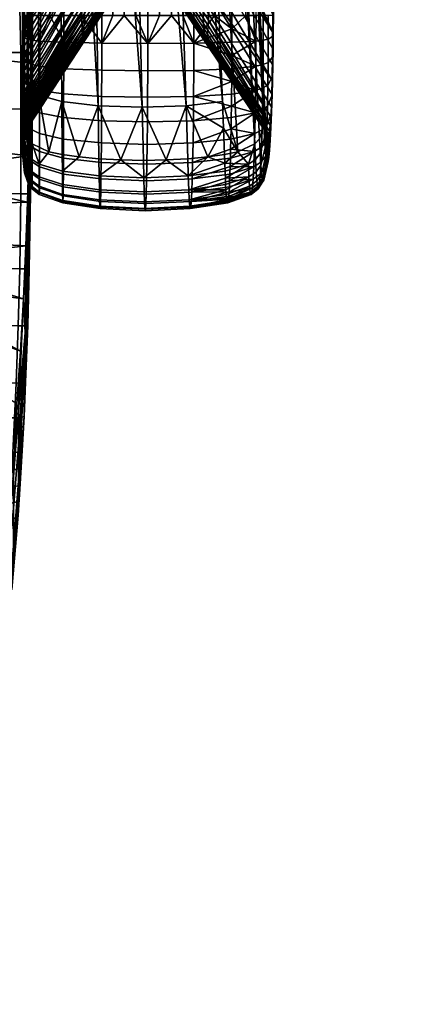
# Model space of a CAD drawing. Header units: millimetres. Extents: x -347 to 347, y -351 to 323.
# Tile 325 of 479: x 234 to 298, y -305 to -149. Entities that reach past the tile are written whole.
import ezdxf

# ---------------------------------------------------------------- set-up
doc = ezdxf.new("R2010")
doc.units = ezdxf.units.MM
doc.header["$MEASUREMENT"] = 0
for name, color, linetype in [('kolecka', 250, 'Continuous'), ('podrucky', 7, 'Continuous'), ('podrucky doplnky', 250, 'Continuous'), ('sedak', 75, 'Continuous')]:
    doc.layers.add(name, color=color, linetype=linetype)

msp = doc.modelspace()

# ---------------------------------------------------------------- meshes
at = {"layer": 'kolecka'}
mesh = msp.add_polyface(dxfattribs=at)
corners = [(24.79, -297.01, 14.57), (24.79, -300.63, 10.13), (24.12, -299.91, 9.41), (24.12, -296.16, 14.01), (24.79, -294.37, 19.65), (24.12, -293.42, 19.28), (25, -295.39, 20.06), (25, -297.93, 15.18), (24.79, -292.89, 24.73), (24.12, -291.9, 24.54), (25, -293.98, 24.94), (24.79, -292.39, 30), (24.12, -291.38, 30), (25, -293.5, 30), (24.79, -292.94, 35.48), (24.12, -291.94, 35.68), (25, -294.02, 35.27), (24.79, -294.53, 40.76), (24.12, -293.59, 41.14), (25, -295.55, 40.33), (24.79, -297.13, 45.61), (24.12, -296.29, 46.18), (25, -298.05, 45), (24.79, -300.63, 49.87), (24.12, -299.91, 50.59), (25, -305.5, 7.55), (297.41, -80.99, 3.52), (297.62, -80.77, 2.44), (297.62, -86.26, 1.9), (297.41, -86.26, 3), (297.41, -112.74, 24.73), (297.41, -108.71, 15), (297.41, -111.2, 19.67), (297.41, -113.26, 30), (297.41, -112.78, 35.06), (297.41, -101.08, 7.43), (297.41, -91.32, 3.48), (297.41, -96.2, 4.9), (297.41, -105.35, 10.91), (297.41, -91.52, 56.48), (297.41, -71.26, 7.55), (297.41, -108.82, 44.82), (297.41, -111.36, 39.94), (297.41, -105.35, 49.09), (297.41, -101.26, 52.45), (297.41, -96.59, 54.95), (297.41, -86.26, 57), (297.41, -81.2, 56.52), (297.41, -75.92, 5.05), (297.41, -67.16, 10.91), (297.41, -63.69, 15.18), (297.41, -71.43, 52.57), (297.41, -67.16, 49.09), (297.41, -63.81, 45), (297.41, -76.32, 55.1)]
mesh.append_faces([[corners[k] for k in face] for face in [(0, 1, 2, 3), (4, 0, 3, 5), (6, 7, 0, 4), (8, 4, 5, 9), (10, 6, 4, 8), (11, 8, 9, 12), (13, 10, 8, 11), (14, 11, 12, 15), (16, 13, 11, 14), (17, 14, 15, 18), (19, 16, 14, 17), (20, 17, 18, 21), (22, 19, 17, 20), (23, 20, 21, 24), (25, 7, 10, 10), (7, 6, 10, 10), (25, 10, 16, 16), (16, 19, 22, 22), (25, 16, 22, 22), (16, 10, 13, 13), (26, 27, 28, 29), (30, 31, 32, 32), (33, 34, 30, 30), (35, 31, 30, 30), (35, 36, 37, 37), (34, 35, 30, 30), (35, 38, 31, 31), (39, 40, 35, 35), (41, 34, 42, 42), (41, 43, 44, 44), (44, 34, 41, 41), (39, 44, 45, 45), (35, 34, 44, 44), (35, 44, 39, 39), (46, 47, 39, 39), (36, 35, 26, 26), (40, 26, 35, 35), (26, 40, 48, 48), (40, 39, 47, 47), (49, 40, 50, 50), (51, 52, 53, 53), (51, 47, 54, 54), (40, 47, 51, 51), (40, 51, 53, 53), (29, 36, 26, 26)]])
at = {"layer": 'podrucky'}
mesh = msp.add_polyface(dxfattribs=at)
corners = [(234.67, 85.66, 640.63), (244.67, -128.63, 636.63), (234.67, -147.95, 640.63), (244.13, -146.23, 597), (234.67, -37.47, 470.61), (234.67, -162.15, 608.66), (251.11, -31.53, 475.97), (244.3, -152.06, 609.17), (253.92, -137.26, 599.86), (244.25, -151.28, 605.84), (244.17, -148.34, 599.7), (244.21, -150.03, 602.66), (253.75, -134.84, 592.1), (253.67, -132.83, 588.57), (253.59, -130.32, 585.35), (253.83, -136.33, 595.88), (244.39, -152.15, 615.98), (244.43, -151.47, 619.32), (254.2, -136.56, 611.97), (254.11, -137.38, 607.99), (244.34, -152.35, 612.57), (254.02, -137.61, 603.93), (244.48, -150.31, 622.54), (234.67, -149.33, 640.58), (234.67, -150.7, 640.43), (244.66, -135.37, 635.65), (234.67, -152.05, 640.18), (234.67, -153.39, 639.84), (234.67, -154.7, 639.4), (254.66, -113.38, 632.33), (244.64, -138.56, 634.45), (234.67, -157.2, 638.25), (244.62, -141.56, 632.8), (234.67, -159.51, 636.74), (244.59, -144.28, 630.73), (235, -31.15, 646.56), (234.71, -147.95, 643.98), (235, -147.95, 646.56), (234.67, 85.66, 640.63), (234.67, -147.95, 640.63), (234.67, -147.95, 642.41), (234.71, 85.66, 643.98), (234.67, -149.33, 640.58), (234.7, -151.13, 643.38), (235, -149.75, 646.49), (234.67, -163.47, 607.47), (234.75, -40.68, 467.7), (234.71, -164.64, 606.42), (253.76, -162.59, 591.25), (246.75, -162.34, 591.48), (244.97, -46.12, 462.8), (240.03, -45.44, 463.4), (240.96, -161.67, 592.08), (234.67, -37.47, 470.61), (234.67, -162.15, 608.66), (237.3, -160.65, 593), (235.33, -42.92, 465.68), (235.45, -159.14, 594.36), (234.98, -158.09, 595.31), (236.19, -159.97, 593.61), (235.96, -43.75, 464.93), (236.91, -44.43, 464.32), (236.21, -36.48, 454.18), (236.03, -39.68, 459.76), (235.38, -38.74, 460.41), (235.51, -35.4, 454.71), (237.21, -37.38, 453.74), (236.99, -40.45, 459.23), (240.34, -38.74, 453.07), (240.1, -41.61, 458.43), (245.08, -39.64, 452.63), (244.96, -42.38, 457.91), (245.27, -37.87, 447), (240.71, -36.82, 447.33), (234.77, -36.23, 462.14), (250.88, -44.4, 460.19), (250.74, -41.21, 455.12), (250.81, -42.67, 457.7), (250.58, -39.03, 449.71), (250.66, -40, 452.46), (250.5, -38.28, 446.87), (250.42, -37.73, 443.91), (245.51, -36.89, 440.9), (250.34, -37.35, 440.81), (250.26, -37.09, 437.53)]
mesh.append_faces([[corners[k] for k in face] for face in [(0, 1, 2, 2), (3, 4, 5, 5), (4, 3, 6, 6), (7, 8, 9, 9), (10, 11, 12, 13), (3, 10, 13, 14), (11, 9, 15, 12), (16, 17, 18, 19), (7, 20, 21, 8), (20, 16, 19, 21), (18, 17, 22, 22), (1, 23, 2, 2), (24, 25, 26, 26), (24, 23, 1, 1), (27, 25, 28, 28), (25, 27, 26, 26), (1, 29, 24, 24), (28, 25, 30, 30), (31, 30, 32, 32), (29, 25, 24, 24), (33, 32, 34, 34), (35, 36, 37, 37), (38, 39, 40, 40), (36, 41, 40, 40), (40, 39, 42, 42), (36, 40, 43, 43), (43, 40, 42, 42), (44, 37, 36, 36), (43, 44, 36, 36), (45, 46, 47, 47), (48, 49, 50, 50), (51, 49, 52, 52), (53, 45, 54, 54), (51, 52, 55, 55), (56, 57, 58, 58), (53, 46, 45, 45), (57, 56, 59, 59), (46, 58, 47, 47), (58, 46, 56, 56), (59, 60, 61, 61), (61, 51, 55, 55), (59, 56, 60, 60), (49, 51, 50, 50), (61, 55, 59, 59), (62, 63, 64, 65), (66, 67, 63, 62), (68, 69, 67, 66), (70, 71, 69, 68), (72, 70, 68, 73), (56, 46, 74, 64), (60, 56, 64, 63), (61, 60, 63, 67), (51, 61, 67, 69), (50, 51, 69, 71), (71, 75, 50, 50), (71, 70, 76, 77), (78, 70, 72, 72), (70, 78, 79, 79), (79, 76, 70, 70), (78, 72, 80, 80), (81, 80, 72, 72), (72, 82, 83, 81), (84, 83, 82, 82)]])
mesh = msp.add_polyface(dxfattribs=at)
corners = [(274.67, 85.66, 640.63), (274.67, -147.95, 640.63), (264.67, -128.63, 636.63), (253.75, -134.84, 592.1), (253.83, -136.33, 595.88), (263.71, -151.27, 605.83), (263.61, -150.03, 602.66), (253.59, -130.32, 585.35), (253.67, -132.83, 588.57), (263.51, -148.34, 599.7), (263.43, -146.23, 597), (253.92, -137.26, 599.86), (263.81, -152.06, 609.17), (254.2, -136.56, 611.97), (254.29, -135.18, 615.81), (264.23, -150.31, 622.54), (264.13, -151.47, 619.32), (254.02, -137.61, 603.93), (254.11, -137.38, 607.99), (264.02, -152.15, 615.98), (263.92, -152.35, 612.58), (254.44, -130.84, 622.69), (254.51, -127.99, 625.59), (264.48, -144.29, 630.73), (264.41, -146.68, 628.3), (254.57, -124.75, 628.06), (264.55, -141.56, 632.8), (264.32, -148.7, 625.56), (254.37, -133.25, 619.42), (254.66, -113.38, 632.33), (254.67, -109.31, 632.63), (254.61, -121.16, 630.03), (254.64, -117.35, 631.46), (264.64, -135.37, 635.65), (264.6, -138.56, 634.45), (274.66, -150.71, 640.43), (274.53, -158.38, 637.53), (274.59, -155.96, 638.87), (274.63, -153.39, 639.84), (273.27, -162.15, 608.66), (267.21, -37.47, 470.61), (251.11, -31.53, 475.97), (244.67, -128.63, 636.63), (254.67, 85.66, 632.63), (254.67, -109.31, 632.63), (251.11, -31.53, 475.97), (244.13, -146.23, 597), (253.59, -130.32, 585.35), (244.25, -151.28, 605.84), (253.92, -137.26, 599.86), (253.83, -136.33, 595.88), (254.2, -136.56, 611.97), (244.48, -150.31, 622.54), (254.29, -135.18, 615.81), (244.64, -138.56, 634.45), (244.66, -135.37, 635.65), (254.64, -117.35, 631.46), (254.61, -121.16, 630.03), (244.62, -141.56, 632.8), (254.57, -124.75, 628.06), (244.59, -144.28, 630.73), (254.51, -127.99, 625.59), (254.66, -113.38, 632.33), (244.56, -146.68, 628.3), (254.44, -130.84, 622.69), (244.52, -148.7, 625.56), (254.37, -133.25, 619.42), (270.27, -147.95, 650.76), (268.07, -147.95, 651.38), (268.07, -150.1, 651.3), (271.9, -152.05, 649.72), (274.66, -150.71, 640.43), (274.67, -147.95, 640.63), (274.66, -147.95, 642.98), (250.94, -46.37, 462.57), (260.77, -162.34, 591.48), (253.76, -162.59, 591.25), (272.48, -167.61, 603.73), (271.73, -168.44, 602.98), (265.92, -43.75, 464.93), (266.55, -42.92, 465.68), (273.17, -165.37, 605.76), (267.13, -40.68, 467.7), (269.02, -169.67, 601.87), (261.85, -45.44, 463.4), (264.96, -44.43, 464.32), (267.21, -37.47, 470.61), (273.27, -162.15, 608.66), (273.25, -163.9, 607.08), (266.56, -161.67, 592.08), (256.91, -46.12, 462.8), (244.97, -46.12, 462.8), (250.88, -44.4, 460.19), (274.67, 85.66, 640.63), (274.57, 85.66, 644.96), (274.57, -147.95, 644.96), (268.07, -31.15, 651.38), (271.91, 85.66, 650.02), (271.91, -147.95, 650.02), (256.65, -42.38, 457.9)]
mesh.append_faces([[corners[k] for k in face] for face in [(0, 1, 2, 2), (3, 4, 5, 6), (7, 8, 9, 10), (8, 3, 6, 9), (4, 11, 12, 5), (13, 14, 15, 16), (17, 18, 19, 20), (11, 17, 20, 12), (18, 13, 16, 19), (21, 22, 23, 24), (23, 25, 26, 26), (25, 23, 22, 22), (24, 27, 28, 21), (14, 28, 27, 15), (2, 29, 30, 30), (31, 32, 33, 34), (32, 29, 33, 33), (25, 31, 34, 26), (2, 35, 29, 29), (36, 26, 34, 37), (34, 33, 38, 37), (29, 35, 33, 33), (33, 35, 38, 38), (1, 35, 2, 2), (10, 39, 40, 40), (41, 7, 10, 10), (40, 41, 10, 10), (42, 43, 44, 44), (45, 46, 47, 47), (48, 49, 50, 50), (51, 52, 53, 53), (54, 55, 56, 57), (58, 54, 57, 59), (60, 58, 59, 61), (62, 42, 44, 44), (63, 60, 61, 64), (52, 65, 66, 53), (65, 63, 64, 66), (55, 62, 56, 56), (67, 68, 69, 69), (69, 70, 67, 67), (71, 72, 73, 73), (74, 75, 76, 76), (77, 78, 79, 80), (81, 77, 80, 82), (78, 83, 84, 85), (86, 87, 88, 88), (81, 82, 88, 88), (83, 89, 84, 84), (90, 89, 75, 75), (74, 90, 75, 75), (90, 84, 89, 89), (91, 74, 76, 76), (85, 79, 78, 78), (82, 86, 88, 88), (91, 92, 74, 74), (93, 73, 72, 72), (94, 95, 73, 73), (96, 68, 67, 67), (97, 67, 98, 98), (97, 96, 67, 67), (90, 74, 92, 92), (99, 90, 92, 92)]])
mesh = msp.add_polyface(dxfattribs=at)
corners = [(274.17, -165.44, 629.26), (264.13, -151.47, 619.32), (264.23, -150.31, 622.54), (273.7, -166.85, 618.47), (263.81, -152.06, 609.17), (263.92, -152.35, 612.58), (264.32, -148.7, 625.56), (244.25, -151.28, 605.84), (234.67, -166.22, 615.79), (234.67, -166.58, 617.12), (234.67, -166.85, 618.47), (244.3, -152.06, 609.17), (234.67, -165.76, 614.49), (244.21, -150.03, 602.66), (234.67, -165.21, 613.23), (244.17, -148.34, 599.7), (234.67, -163.85, 610.83), (234.67, -164.57, 612.01), (234.67, -163.04, 609.72), (234.67, -162.15, 608.66), (244.13, -146.23, 597), (244.43, -151.47, 619.32), (234.67, -166.38, 626.67), (234.67, -165.95, 627.98), (234.67, -166.7, 625.33), (244.48, -150.31, 622.54), (234.67, -165.43, 629.26), (244.34, -152.35, 612.57), (234.67, -167.09, 621.22), (234.67, -167.06, 622.6), (234.67, -167.02, 619.84), (234.67, -166.93, 623.97), (244.39, -152.15, 615.98), (234.67, -155.97, 638.87), (244.64, -138.56, 634.45), (234.67, -157.2, 638.25), (234.67, -154.7, 639.4), (234.67, -159.51, 636.74), (244.59, -144.28, 630.73), (234.67, -160.58, 635.87), (234.67, -161.58, 634.93), (234.67, -158.38, 637.54), (244.62, -141.56, 632.8), (244.56, -146.68, 628.3), (234.67, -162.51, 633.91), (234.67, -163.37, 632.83), (234.67, -164.84, 630.5), (234.67, -164.14, 631.69), (244.52, -148.7, 625.56), (235, -151.55, 646.3), (235, -149.75, 646.49), (234.7, -151.13, 643.38), (235, -153.33, 645.97), (235, -155.07, 645.52), (234.7, -157.21, 641.57), (235, -160.06, 643.43), (235, -158.45, 644.25), (235, -164.49, 640.33), (234.7, -162.54, 638.11), (235, -165.8, 639.09), (234.7, -164.78, 635.84), (235, -167.02, 637.76), (235, -168.14, 636.34), (234.7, -166.66, 633.28), (235, -170.07, 633.29), (235, -169.16, 634.85), (235, -170.86, 631.67), (234.7, -168.16, 630.47), (234.99, -171.53, 629.99), (234.99, -172.51, 626.52), (234.7, -169.88, 624.35), (234.99, -172.81, 624.74), (234.7, -169.24, 627.47), (234.99, -172.08, 628.27), (234.7, -169.79, 618), (234.99, -172.35, 615.77), (234.99, -172.7, 617.54), (234.99, -173.01, 621.13), (234.7, -170.06, 621.18), (234.99, -172.92, 619.33), (234.7, -169.06, 614.9), (234.99, -171.88, 614.03), (234.99, -171.28, 612.32), (234.7, -167.9, 611.94), (234.99, -170.56, 610.67), (234.7, -166.32, 609.18), (234.99, -167.71, 606.07), (234.99, -168.77, 607.53), (234.71, -164.64, 606.42), (234.99, -166.55, 604.69), (269.02, -169.67, 601.87), (266.94, -171.52, 603.1), (266.9, -170.13, 601.46), (234.99, -162.32, 600), (234.98, -158.09, 595.31), (266.73, -165.9, 596.77), (266.56, -161.67, 592.08)]
mesh.append_faces([[corners[k] for k in face] for face in [(0, 1, 2, 2), (3, 4, 5, 5), (0, 2, 6, 6), (7, 8, 9, 9), (9, 10, 11, 11), (12, 8, 7, 7), (13, 14, 12, 12), (15, 16, 17, 17), (15, 18, 16, 16), (17, 14, 13, 13), (19, 18, 20, 20), (9, 11, 7, 7), (17, 13, 15, 15), (18, 15, 20, 20), (12, 7, 13, 13), (21, 22, 23, 23), (21, 24, 22, 22), (25, 23, 26, 26), (27, 28, 29, 29), (30, 28, 27, 27), (31, 24, 32, 32), (11, 10, 30, 30), (29, 31, 32, 32), (24, 21, 32, 32), (30, 27, 11, 11), (29, 32, 27, 27), (23, 25, 21, 21), (33, 34, 35, 35), (34, 33, 36, 36), (37, 38, 39, 39), (38, 40, 39, 39), (37, 41, 42, 42), (41, 35, 42, 42), (43, 44, 40, 40), (43, 45, 44, 44), (46, 47, 48, 48), (45, 48, 47, 47), (25, 26, 46, 46), (40, 38, 43, 43), (46, 48, 25, 25), (45, 43, 48, 48), (49, 50, 51, 51), (51, 52, 49, 49), (53, 52, 51, 51), (54, 55, 56, 56), (57, 58, 59, 59), (60, 61, 59, 59), (60, 62, 61, 61), (63, 64, 65, 65), (66, 67, 68, 68), (69, 70, 71, 71), (72, 69, 73, 73), (74, 75, 76, 76), (77, 78, 79, 79), (75, 80, 81, 81), (80, 82, 81, 81), (83, 84, 82, 82), (85, 86, 87, 87), (88, 89, 86, 86), (90, 91, 92, 92), (93, 88, 94, 94), (95, 90, 92, 92), (95, 96, 90, 90)]])
mesh = msp.add_polyface(dxfattribs=at)
corners = [(263.81, -152.06, 609.17), (273.7, -166.85, 618.47), (273.58, -166.22, 615.78), (263.71, -151.27, 605.83), (263.61, -150.03, 602.66), (273.47, -165.21, 613.23), (263.43, -146.23, 597), (263.51, -148.34, 599.7), (273.36, -163.85, 610.84), (273.27, -162.15, 608.66), (264.02, -152.15, 615.98), (264.13, -151.47, 619.32), (274.06, -166.38, 626.66), (273.94, -166.93, 623.97), (274.17, -165.44, 629.26), (263.92, -152.35, 612.58), (273.82, -167.09, 621.23), (264.41, -146.68, 628.3), (264.48, -144.29, 630.73), (274.46, -160.58, 635.87), (274.37, -162.51, 633.91), (264.55, -141.56, 632.8), (274.53, -158.38, 637.53), (264.32, -148.7, 625.56), (274.28, -164.14, 631.7), (273.04, -155.8, 647.96), (273.07, -151.92, 648.81), (271.9, -152.05, 649.72), (271.88, -156.06, 648.84), (273.82, -155.48, 646.89), (273.84, -151.76, 647.7), (274.53, -154.62, 643.99), (274.56, -151.32, 644.72), (273, -159.52, 646.56), (271.83, -159.91, 647.39), (273.78, -159.05, 645.54), (274.49, -157.79, 642.8), (272.94, -163, 644.64), (271.78, -163.5, 645.4), (273.72, -162.39, 643.7), (274.43, -160.75, 641.17), (272.87, -166.17, 642.24), (271.71, -166.78, 642.92), (273.65, -165.43, 641.39), (274.36, -163.44, 639.12), (272.79, -168.96, 639.4), (271.63, -169.66, 640), (273.56, -168.11, 638.68), (274.27, -165.81, 636.72), (274.17, -167.81, 634), (273.47, -170.37, 635.6), (268.07, -150.1, 651.3), (268.07, -152.24, 651.07), (268.06, -154.36, 650.68), (268.04, -156.45, 650.15), (268.03, -158.49, 649.46), (271.91, -147.95, 650.02), (270.27, -147.95, 650.76), (267.99, -162.4, 647.66), (268.01, -160.48, 648.63), (267.96, -164.24, 646.55), (267.93, -166.01, 645.31), (267.9, -167.67, 643.95), (267.86, -169.24, 642.47), (273.07, -147.95, 649.1), (273.85, -147.95, 647.98), (274.57, -147.95, 644.96), (274.66, -147.95, 642.98), (274.63, -153.39, 639.84), (274.66, -150.71, 640.43), (274.59, -155.96, 638.87), (274.53, -158.38, 637.53), (274.46, -160.58, 635.87), (274.37, -162.51, 633.91), (274.28, -164.14, 631.7), (274.17, -165.44, 629.26), (274.07, -169.4, 631.01), (274.06, -166.38, 626.66), (273.96, -170.55, 627.84), (273.48, -170.36, 614.5), (273.37, -169.12, 611.36), (273.47, -165.21, 613.23), (273.58, -166.22, 615.78), (273.26, -167.45, 608.42), (272.57, -169.95, 606.74), (272.48, -167.61, 603.73), (273.17, -165.37, 605.76), (273.36, -163.85, 610.84), (273.25, -163.9, 607.08), (273.27, -162.15, 608.66)]
mesh.append_faces([[corners[k] for k in face] for face in [(0, 1, 2, 3), (4, 3, 2, 5), (6, 7, 8, 9), (7, 4, 5, 8), (10, 11, 12, 13), (14, 12, 11, 11), (1, 15, 16, 16), (13, 16, 15, 10), (17, 18, 19, 20), (18, 21, 22, 22), (23, 17, 20, 24), (18, 22, 19, 19), (23, 24, 14, 14), (25, 26, 27, 28), (29, 30, 26, 25), (31, 32, 30, 29), (33, 25, 28, 34), (35, 29, 25, 33), (36, 31, 29, 35), (37, 33, 34, 38), (39, 35, 33, 37), (40, 36, 35, 39), (41, 37, 38, 42), (43, 39, 37, 41), (44, 40, 39, 43), (45, 41, 42, 46), (47, 43, 41, 45), (48, 44, 43, 47), (49, 48, 47, 50), (27, 51, 52, 52), (28, 53, 54, 54), (28, 54, 55, 55), (27, 52, 53, 53), (27, 53, 28, 28), (56, 57, 27, 27), (58, 34, 59, 59), (55, 34, 28, 28), (38, 34, 58, 58), (59, 34, 55, 55), (38, 60, 61, 61), (42, 61, 62, 62), (42, 62, 63, 63), (42, 38, 61, 61), (58, 60, 38, 38), (64, 56, 27, 26), (65, 64, 26, 30), (30, 32, 66, 65), (67, 66, 32, 32), (68, 69, 32, 31), (69, 67, 32, 32), (70, 68, 31, 36), (71, 70, 36, 40), (40, 44, 72, 71), (44, 48, 73, 72), (48, 49, 74, 73), (75, 74, 49, 76), (77, 75, 76, 78), (79, 80, 81, 82), (83, 84, 85, 86), (87, 81, 80, 83), (88, 83, 86, 86), (88, 89, 87, 87), (83, 88, 87, 87)]])
mesh = msp.add_polyface(dxfattribs=at)
corners = [(234.7, -151.13, 643.38), (234.67, -150.7, 640.43), (234.67, -152.05, 640.18), (234.67, -153.39, 639.84), (234.67, -149.33, 640.58), (234.7, -157.21, 641.57), (234.67, -154.7, 639.4), (234.67, -155.97, 638.87), (234.67, -157.2, 638.25), (235, -156.79, 644.95), (235, -155.07, 645.52), (234.7, -160, 640.03), (234.67, -158.38, 637.54), (234.7, -162.54, 638.11), (234.67, -159.51, 636.74), (234.67, -160.58, 635.87), (234.67, -161.58, 634.93), (234.7, -164.78, 635.84), (234.67, -162.51, 633.91), (235, -164.49, 640.33), (235, -163.09, 641.47), (234.67, -163.37, 632.83), (234.67, -164.14, 631.69), (234.7, -166.66, 633.28), (234.67, -164.84, 630.5), (235, -161.61, 642.51), (235, -160.06, 643.43), (235, -158.45, 644.25), (234.7, -168.16, 630.47), (235, -169.16, 634.85), (235, -168.14, 636.34), (235, -170.86, 631.67), (235, -170.07, 633.29), (235, -165.8, 639.09), (234.67, -165.43, 629.26), (234.7, -169.24, 627.47), (234.67, -165.95, 627.98), (234.67, -166.38, 626.67), (234.67, -166.7, 625.33), (234.7, -169.88, 624.35), (234.67, -166.93, 623.97), (234.99, -172.51, 626.52), (234.7, -170.06, 621.18), (234.67, -167.06, 622.6), (234.67, -167.09, 621.22), (234.67, -167.02, 619.84), (234.99, -172.97, 622.94), (234.99, -172.81, 624.74), (234.99, -172.08, 628.27), (234.99, -171.53, 629.99), (234.7, -169.79, 618), (234.67, -166.85, 618.47), (234.7, -169.06, 614.9), (234.67, -166.58, 617.12), (234.67, -166.22, 615.79), (234.67, -165.76, 614.49), (234.67, -164.57, 612.01), (234.7, -167.9, 611.94), (234.67, -165.21, 613.23), (234.67, -163.85, 610.83), (234.7, -166.32, 609.18), (234.67, -163.47, 607.47), (234.67, -163.04, 609.72), (234.67, -162.15, 608.66), (234.99, -172.7, 617.54), (234.99, -172.92, 619.33), (234.99, -173.01, 621.13), (234.99, -172.35, 615.77), (234.99, -169.72, 609.07), (234.99, -170.56, 610.67), (234.71, -164.64, 606.42), (234.99, -171.28, 612.32), (234.99, -167.71, 606.07), (234.99, -168.77, 607.53), (234.99, -162.32, 600), (234.99, -166.55, 604.69)]
mesh.append_faces([[corners[k] for k in face] for face in [(0, 1, 2, 2), (0, 2, 3, 3), (0, 4, 1, 1), (5, 6, 7, 7), (8, 5, 7, 7), (3, 5, 0, 0), (3, 6, 5, 5), (0, 5, 9, 10), (11, 8, 12, 12), (13, 14, 15, 15), (13, 15, 16, 16), (11, 12, 14, 14), (11, 14, 13, 13), (16, 17, 13, 13), (16, 18, 17, 17), (11, 13, 19, 20), (21, 17, 18, 18), (22, 23, 21, 21), (24, 23, 22, 22), (5, 8, 11, 11), (5, 11, 25, 26), (27, 9, 5, 5), (21, 23, 17, 17), (24, 28, 23, 23), (17, 23, 29, 30), (20, 25, 11, 11), (23, 28, 31, 32), (17, 33, 13, 13), (28, 24, 34, 34), (35, 28, 34, 36), (35, 37, 38, 38), (39, 38, 40, 40), (35, 36, 37, 37), (41, 35, 39, 39), (39, 35, 38, 38), (42, 43, 44, 44), (45, 42, 44, 44), (42, 39, 40, 43), (39, 42, 46, 47), (28, 35, 48, 49), (50, 45, 51, 51), (52, 53, 54, 54), (52, 54, 55, 55), (50, 51, 53, 53), (56, 57, 58, 58), (59, 60, 56, 56), (61, 62, 63, 63), (60, 59, 62, 62), (57, 55, 58, 58), (42, 45, 50, 50), (61, 60, 62, 62), (42, 50, 64, 65), (66, 46, 42, 42), (67, 50, 52, 52), (57, 60, 68, 69), (56, 60, 57, 57), (61, 70, 60, 60), (71, 52, 57, 57), (57, 52, 55, 55), (70, 72, 60, 60), (73, 68, 60, 60), (52, 50, 53, 53), (74, 75, 70, 70)]])
mesh = msp.add_polyface(dxfattribs=at)
corners = [(272.7, -171.32, 636.2), (272.79, -168.96, 639.4), (271.63, -169.66, 640), (271.54, -172.09, 636.69), (273.47, -170.37, 635.6), (273.56, -168.11, 638.68), (272.6, -173.19, 632.69), (271.44, -174.02, 633.07), (273.36, -172.16, 632.24), (274.07, -169.4, 631.01), (274.17, -167.81, 634), (272.49, -174.53, 628.96), (271.34, -175.41, 629.2), (273.25, -173.45, 628.65), (273.96, -170.55, 627.84), (272.37, -175.33, 625.06), (271.23, -176.24, 625.18), (273.14, -174.22, 624.92), (273.84, -171.23, 624.53), (272.26, -175.56, 621.1), (271.11, -176.47, 621.08), (273.02, -174.44, 621.11), (273.72, -171.42, 621.15), (272.14, -175.22, 617.14), (271, -176.12, 616.99), (272.9, -174.11, 617.31), (273.6, -171.13, 617.79), (272.03, -174.31, 613.27), (270.89, -175.18, 612.99), (272.79, -173.24, 613.6), (273.48, -170.36, 614.5), (271.92, -172.86, 609.57), (270.79, -173.68, 609.17), (272.68, -171.84, 610.05), (273.37, -169.12, 611.36), (271.82, -170.89, 606.12), (270.69, -171.65, 605.61), (272.57, -169.95, 606.74), (273.26, -167.45, 608.42), (267.86, -169.24, 642.47), (267.83, -170.69, 640.88), (267.79, -172.03, 639.19), (271.71, -166.78, 642.92), (267.7, -174.32, 635.55), (267.75, -173.24, 637.42), (267.66, -175.27, 633.62), (267.61, -176.07, 631.62), (267.56, -176.73, 629.57), (267.51, -177.23, 627.48), (267.46, -177.59, 625.36), (267.41, -177.79, 623.21), (267.31, -177.73, 618.91), (267.36, -177.84, 621.06), (267.26, -177.47, 616.78), (267.21, -177.05, 614.67), (267.16, -176.48, 612.59), (267.12, -175.77, 610.56), (267.07, -174.91, 608.59), (266.98, -172.78, 604.85), (267.02, -173.91, 606.68), (266.94, -171.52, 603.1), (269.02, -169.67, 601.87), (273.94, -166.93, 623.97), (274.06, -166.38, 626.66), (273.7, -166.85, 618.47), (273.82, -167.09, 621.23), (273.58, -166.22, 615.78), (271.73, -168.44, 602.98), (272.48, -167.61, 603.73)]
mesh.append_faces([[corners[k] for k in face] for face in [(0, 1, 2, 3), (4, 5, 1, 0), (6, 0, 3, 7), (8, 4, 0, 6), (9, 10, 4, 8), (11, 6, 7, 12), (13, 8, 6, 11), (14, 9, 8, 13), (15, 11, 12, 16), (17, 13, 11, 15), (18, 14, 13, 17), (19, 15, 16, 20), (21, 17, 15, 19), (22, 18, 17, 21), (23, 19, 20, 24), (25, 21, 19, 23), (26, 22, 21, 25), (27, 23, 24, 28), (29, 25, 23, 27), (30, 26, 25, 29), (31, 27, 28, 32), (33, 29, 27, 31), (34, 30, 29, 33), (35, 31, 32, 36), (37, 33, 31, 35), (38, 34, 33, 37), (2, 39, 40, 40), (2, 40, 41, 41), (2, 42, 39, 39), (43, 3, 44, 44), (41, 3, 2, 2), (44, 3, 41, 41), (7, 3, 43, 43), (7, 45, 46, 46), (12, 46, 47, 47), (16, 48, 49, 49), (16, 49, 50, 50), (12, 47, 48, 48), (12, 7, 46, 46), (16, 12, 48, 48), (51, 20, 52, 52), (50, 20, 16, 16), (24, 20, 51, 51), (52, 20, 50, 50), (43, 45, 7, 7), (24, 53, 54, 54), (28, 54, 55, 55), (32, 28, 55, 56), (57, 32, 56, 56), (24, 54, 28, 28), (58, 36, 59, 59), (59, 32, 57, 57), (36, 58, 60, 60), (36, 60, 61, 61), (51, 53, 24, 24), (14, 18, 62, 63), (22, 26, 64, 65), (26, 30, 66, 64), (18, 22, 65, 62), (59, 36, 32, 32), (67, 35, 36, 36), (67, 68, 37, 35), (67, 36, 61, 61)]])
at = {"layer": 'podrucky doplnky'}
mesh = msp.add_polyface(dxfattribs=at)
corners = [(268.07, -31.15, 651.38), (265.28, -147.95, 651.89), (268.07, -147.95, 651.38), (262.01, 85.66, 652.28), (260.24, -147.95, 652.43), (262.01, -147.95, 652.28), (265.28, 85.66, 651.89), (258.42, 85.66, 652.54), (256.55, -147.95, 652.6), (258.42, -147.95, 652.54), (254.67, 85.66, 652.63), (252.78, -147.95, 652.6), (254.67, -147.95, 652.63), (268.07, 85.66, 651.38), (250.92, 85.66, 652.54), (249.09, -147.95, 652.43), (250.92, -147.95, 652.54), (247.33, 85.66, 652.28), (247.33, -147.95, 652.28), (244.06, -147.95, 651.89), (244.06, 85.66, 651.89), (241.26, 85.66, 651.38), (241.26, -147.95, 651.38), (239.07, -147.95, 650.76), (237.43, 85.66, 650.02), (236.26, -147.95, 649.1), (235, -31.15, 646.56), (235, -147.95, 646.56), (235.48, -147.95, 647.98), (236.26, 85.66, 649.1), (235.48, 85.66, 647.98), (235, 85.66, 646.56), (236.26, -155.8, 647.96), (236.26, -151.92, 648.81), (235.48, -151.75, 647.71), (235.48, -155.48, 646.89), (237.43, -156.06, 648.84), (237.43, -152.05, 649.72), (241.26, -156.45, 650.15), (241.26, -152.24, 651.07), (247.32, -156.7, 651.01), (247.32, -152.37, 651.96), (254.65, -156.8, 651.34), (254.66, -152.42, 652.3), (261.99, -156.71, 651.01), (262, -152.37, 651.96), (236.26, -159.52, 646.56), (235.48, -159.05, 645.54), (235, -149.75, 646.49), (235, -151.55, 646.3), (235, -153.33, 645.97), (235, -155.07, 645.52), (235, -156.79, 644.95), (268.07, -150.1, 651.3), (268.04, -156.45, 650.15), (268.06, -154.36, 650.68), (268.07, -152.24, 651.07)]
mesh.append_faces([[corners[k] for k in face] for face in [(0, 1, 2, 2), (3, 4, 5, 5), (1, 6, 3, 5), (7, 8, 9, 9), (10, 11, 12, 12), (10, 12, 8, 8), (7, 9, 4, 4), (6, 0, 13, 13), (1, 0, 6, 6), (7, 10, 8, 8), (4, 3, 7, 7), (14, 11, 10, 10), (14, 15, 16, 16), (14, 16, 11, 11), (17, 18, 15, 15), (19, 20, 21, 22), (18, 17, 20, 19), (23, 21, 24, 25), (26, 27, 28, 28), (25, 29, 30, 28), (21, 23, 22, 22), (25, 24, 29, 29), (26, 30, 31, 31), (28, 30, 26, 26), (14, 17, 15, 15), (32, 33, 34, 35), (36, 37, 33, 32), (38, 39, 37, 36), (40, 41, 39, 38), (42, 43, 41, 40), (44, 45, 43, 42), (46, 32, 35, 47), (28, 27, 48, 48), (49, 34, 48, 48), (28, 48, 34, 34), (35, 50, 51, 51), (35, 34, 49, 50), (35, 51, 52, 52), (25, 28, 34, 33), (23, 25, 33, 37), (39, 19, 22, 22), (22, 23, 39, 39), (37, 39, 23, 23), (18, 19, 41, 41), (41, 19, 39, 39), (15, 18, 41, 41), (16, 15, 41, 41), (43, 12, 11, 11), (11, 16, 43, 43), (9, 8, 43, 43), (12, 43, 8, 8), (9, 45, 4, 4), (45, 9, 43, 43), (41, 43, 16, 16), (45, 53, 1, 1), (1, 53, 2, 2), (45, 1, 5, 5), (45, 44, 54, 55), (4, 45, 5, 5), (45, 55, 56, 56), (53, 45, 56, 56)]])
mesh = msp.add_polyface(dxfattribs=at)
corners = [(237.42, -159.9, 647.39), (237.43, -156.06, 648.84), (236.26, -155.8, 647.96), (236.26, -159.52, 646.56), (241.25, -160.47, 648.63), (241.26, -156.45, 650.15), (247.3, -160.85, 649.45), (247.32, -156.7, 651.01), (254.63, -161, 649.76), (254.65, -156.8, 651.34), (261.96, -160.85, 649.45), (261.99, -156.71, 651.01), (236.26, -163, 644.64), (235.48, -159.05, 645.54), (235.48, -162.39, 643.7), (237.42, -163.5, 645.41), (241.24, -164.24, 646.55), (247.28, -164.74, 647.31), (254.6, -164.92, 647.6), (261.92, -164.74, 647.31), (236.25, -166.17, 642.24), (235.48, -165.43, 641.4), (237.42, -166.77, 642.93), (241.23, -167.67, 643.95), (247.26, -168.27, 644.63), (254.56, -168.5, 644.89), (261.87, -168.27, 644.63), (236.25, -168.96, 639.41), (235.48, -168.1, 638.68), (237.41, -169.65, 640), (241.21, -170.69, 640.89), (235, -156.79, 644.95), (235, -158.45, 644.25), (235, -160.06, 643.43), (235, -161.61, 642.51), (235, -163.09, 641.47), (235, -164.49, 640.33), (235, -165.8, 639.09), (235, -167.02, 637.76), (235, -168.14, 636.34), (235.48, -155.48, 646.89), (268.04, -156.45, 650.15), (268.03, -158.49, 649.46), (267.99, -162.4, 647.66), (268.01, -160.48, 648.63), (267.93, -166.01, 645.31), (267.96, -164.24, 646.55), (267.9, -167.67, 643.95), (235.46, -169.95, 606.74), (234.99, -167.71, 606.07), (235.46, -167.61, 603.73), (234.99, -166.55, 604.69), (234.99, -162.32, 600), (236.21, -168.44, 602.98), (235.45, -159.14, 594.36), (236.19, -159.97, 593.61), (240.96, -161.67, 592.08), (241.03, -170.13, 601.46), (238.91, -169.67, 601.87), (246.75, -162.34, 591.48), (246.88, -170.8, 600.85), (243.73, -170.51, 601.11), (237.3, -160.65, 593), (250.35, -170.99, 600.68), (260.77, -162.34, 591.48), (261.05, -170.8, 600.85), (257.59, -170.99, 600.68), (253.97, -171.06, 600.62), (253.76, -162.59, 591.25), (234.98, -158.09, 595.31), (264.21, -170.51, 601.11), (266.73, -165.9, 596.77), (266.56, -161.67, 592.08)]
mesh.append_faces([[corners[k] for k in face] for face in [(0, 1, 2, 3), (4, 5, 1, 0), (6, 7, 5, 4), (8, 9, 7, 6), (10, 11, 9, 8), (12, 3, 13, 14), (15, 0, 3, 12), (16, 4, 0, 15), (17, 6, 4, 16), (18, 8, 6, 17), (19, 10, 8, 18), (20, 12, 14, 21), (22, 15, 12, 20), (23, 16, 15, 22), (24, 17, 16, 23), (25, 18, 17, 24), (26, 19, 18, 25), (27, 20, 21, 28), (29, 22, 20, 27), (30, 23, 22, 29), (13, 31, 32, 32), (14, 33, 34, 34), (13, 32, 33, 33), (21, 35, 36, 36), (28, 37, 38, 38), (21, 36, 37, 37), (14, 34, 35, 35), (14, 13, 33, 33), (28, 21, 37, 37), (14, 35, 21, 21), (39, 28, 38, 38), (40, 31, 13, 13), (41, 11, 42, 42), (43, 44, 10, 10), (10, 44, 42, 42), (19, 43, 10, 10), (11, 10, 42, 42), (19, 26, 45, 46), (19, 46, 43, 43), (26, 47, 45, 45), (48, 49, 50, 50), (49, 51, 50, 50), (52, 50, 51, 51), (53, 50, 54, 55), (56, 57, 58, 58), (59, 60, 61, 61), (61, 57, 56, 56), (58, 53, 55, 62), (59, 63, 60, 60), (64, 65, 66, 66), (67, 63, 68, 68), (54, 52, 69, 69), (56, 59, 61, 61), (62, 56, 58, 58), (63, 59, 68, 68), (64, 70, 65, 65), (70, 64, 71, 71), (64, 72, 71, 71), (66, 68, 64, 64), (52, 54, 50, 50)]])
mesh = msp.add_polyface(dxfattribs=at)
corners = [(247.23, -171.38, 641.47), (247.26, -168.27, 644.63), (241.23, -167.67, 643.95), (241.21, -170.69, 640.89), (254.52, -171.64, 641.69), (254.56, -168.5, 644.89), (261.81, -171.38, 641.47), (261.87, -168.27, 644.63), (247.2, -174.01, 637.9), (241.2, -173.24, 637.42), (254.47, -174.3, 638.08), (261.74, -174.01, 637.9), (247.17, -176.09, 633.99), (241.18, -175.27, 633.62), (254.42, -176.41, 634.13), (261.67, -176.09, 633.99), (247.13, -177.6, 629.82), (241.16, -176.72, 629.58), (254.36, -177.93, 629.91), (261.59, -177.6, 629.82), (247.1, -178.49, 625.48), (241.14, -177.59, 625.36), (254.3, -178.83, 625.52), (261.51, -178.49, 625.48), (254.24, -179.08, 621.05), (247.06, -178.74, 621.05), (261.43, -178.74, 621.05), (254.18, -178.7, 616.58), (247.02, -178.36, 616.64), (261.34, -178.36, 616.63), (254.12, -177.68, 612.22), (246.98, -177.35, 612.32), (261.26, -177.35, 612.32), (254.07, -176.04, 608.05), (246.95, -175.73, 608.19), (261.19, -175.73, 608.19), (254.01, -173.82, 604.15), (246.91, -173.53, 604.34), (261.12, -173.53, 604.34), (267.79, -172.03, 639.19), (267.83, -170.69, 640.88), (267.86, -169.24, 642.47), (267.9, -167.67, 643.95), (267.7, -174.32, 635.55), (267.75, -173.24, 637.42), (267.66, -175.27, 633.62), (241.05, -172.78, 604.85), (243.73, -170.51, 601.11), (246.88, -170.8, 600.85), (267.61, -176.07, 631.62), (267.56, -176.73, 629.57), (267.51, -177.23, 627.48), (267.31, -177.73, 618.91), (267.36, -177.84, 621.06), (267.41, -177.79, 623.21), (267.46, -177.59, 625.36), (267.21, -177.05, 614.67), (267.26, -177.47, 616.78), (267.16, -176.48, 612.59), (267.12, -175.77, 610.56), (250.35, -170.99, 600.68), (253.97, -171.06, 600.62), (257.59, -170.99, 600.68), (261.05, -170.8, 600.85), (266.98, -172.78, 604.85), (267.02, -173.91, 606.68), (267.07, -174.91, 608.59), (264.21, -170.51, 601.11), (266.94, -171.52, 603.1), (266.9, -170.13, 601.46), (253.76, -162.59, 591.25), (266.73, -165.9, 596.77)]
mesh.append_faces([[corners[k] for k in face] for face in [(0, 1, 2, 3), (4, 5, 1, 0), (6, 7, 5, 4), (8, 0, 3, 9), (10, 4, 0, 8), (11, 6, 4, 10), (12, 8, 9, 13), (14, 10, 8, 12), (15, 11, 10, 14), (16, 12, 13, 17), (18, 14, 12, 16), (19, 15, 14, 18), (20, 16, 17, 21), (22, 18, 16, 20), (23, 19, 18, 22), (24, 22, 20, 25), (26, 23, 22, 24), (27, 24, 25, 28), (29, 26, 24, 27), (30, 27, 28, 31), (32, 29, 27, 30), (33, 30, 31, 34), (35, 32, 30, 33), (36, 33, 34, 37), (38, 35, 33, 36), (6, 11, 39, 40), (7, 6, 41, 42), (11, 15, 43, 44), (6, 40, 41, 41), (11, 44, 39, 39), (43, 15, 45, 45), (37, 46, 47, 48), (45, 15, 49, 49), (49, 15, 19, 19), (19, 50, 49, 49), (51, 50, 19, 19), (23, 51, 19, 19), (26, 29, 52, 53), (23, 26, 54, 55), (29, 32, 56, 57), (23, 55, 51, 51), (26, 53, 54, 54), (29, 57, 52, 52), (32, 58, 56, 56), (32, 59, 58, 58), (59, 32, 35, 35), (37, 60, 36, 36), (61, 36, 60, 60), (36, 61, 62, 62), (36, 62, 38, 38), (63, 38, 62, 62), (35, 38, 64, 65), (35, 65, 66, 66), (59, 35, 66, 66), (67, 68, 38, 38), (68, 64, 38, 38), (67, 69, 68, 68), (63, 67, 38, 38), (60, 37, 48, 48), (70, 62, 61, 61), (71, 69, 67, 67)]])
mesh = msp.add_polyface(dxfattribs=at)
corners = [(236.25, -171.31, 636.21), (236.25, -168.96, 639.41), (235.48, -168.1, 638.68), (235.48, -170.36, 635.61), (237.4, -172.09, 636.69), (237.41, -169.65, 640), (241.2, -173.24, 637.42), (241.21, -170.69, 640.89), (236.24, -173.18, 632.7), (235.47, -172.16, 632.24), (237.39, -174.02, 633.07), (241.18, -175.27, 633.62), (236.24, -174.53, 628.96), (235.47, -173.45, 628.66), (237.39, -175.41, 629.21), (241.16, -176.72, 629.58), (236.23, -175.33, 625.07), (235.47, -174.22, 624.92), (237.38, -176.24, 625.18), (241.14, -177.59, 625.36), (236.23, -175.56, 621.1), (235.47, -174.44, 621.11), (237.37, -176.47, 621.08), (241.12, -177.84, 621.07), (247.06, -178.74, 621.05), (247.1, -178.49, 625.48), (236.22, -175.22, 617.14), (235.46, -174.11, 617.31), (237.36, -176.12, 616.99), (241.1, -177.47, 616.78), (247.02, -178.36, 616.64), (236.22, -174.31, 613.27), (235.46, -173.24, 613.6), (237.35, -175.18, 613), (241.08, -176.48, 612.59), (246.98, -177.35, 612.32), (236.21, -172.86, 609.57), (235.46, -171.84, 610.05), (237.35, -173.68, 609.17), (241.06, -174.91, 608.59), (246.95, -175.73, 608.19), (236.21, -170.89, 606.12), (235.46, -169.95, 606.74), (237.34, -171.65, 605.61), (241.05, -172.78, 604.85), (246.91, -173.53, 604.34), (235, -168.14, 636.34), (235, -169.16, 634.85), (235, -170.07, 633.29), (235, -170.86, 631.67), (234.99, -171.53, 629.99), (234.99, -172.08, 628.27), (234.99, -172.51, 626.52), (234.99, -172.81, 624.74), (234.99, -172.97, 622.94), (234.99, -173.01, 621.13), (234.99, -172.92, 619.33), (234.99, -172.7, 617.54), (234.99, -172.35, 615.77), (234.99, -171.28, 612.32), (234.99, -171.88, 614.03), (234.99, -170.56, 610.67), (234.99, -169.72, 609.07), (234.99, -168.77, 607.53), (234.99, -167.71, 606.07), (235.46, -167.61, 603.73), (236.21, -168.44, 602.98), (238.91, -169.67, 601.87), (241.03, -170.13, 601.46), (243.73, -170.51, 601.11)]
mesh.append_faces([[corners[k] for k in face] for face in [(0, 1, 2, 3), (4, 5, 1, 0), (6, 7, 5, 4), (8, 0, 3, 9), (10, 4, 0, 8), (11, 6, 4, 10), (12, 8, 9, 13), (14, 10, 8, 12), (15, 11, 10, 14), (16, 12, 13, 17), (18, 14, 12, 16), (19, 15, 14, 18), (20, 16, 17, 21), (22, 18, 16, 20), (23, 19, 18, 22), (24, 25, 19, 23), (26, 20, 21, 27), (28, 22, 20, 26), (29, 23, 22, 28), (30, 24, 23, 29), (31, 26, 27, 32), (33, 28, 26, 31), (34, 29, 28, 33), (35, 30, 29, 34), (36, 31, 32, 37), (38, 33, 31, 36), (39, 34, 33, 38), (40, 35, 34, 39), (41, 36, 37, 42), (43, 38, 36, 41), (44, 39, 38, 43), (45, 40, 39, 44), (3, 46, 47, 47), (9, 3, 48, 49), (47, 48, 3, 3), (2, 46, 3, 3), (13, 9, 49, 50), (13, 51, 52, 52), (13, 50, 51, 51), (17, 53, 54, 54), (21, 55, 56, 56), (21, 54, 55, 55), (17, 52, 53, 53), (17, 13, 52, 52), (27, 21, 56, 57), (17, 54, 21, 21), (32, 27, 57, 58), (59, 32, 60, 60), (58, 60, 32, 32), (37, 32, 59, 59), (37, 61, 62, 62), (62, 42, 37, 37), (42, 62, 63, 63), (59, 61, 37, 37), (63, 64, 42, 42), (65, 66, 41, 42), (66, 43, 41, 41), (44, 43, 67, 68), (43, 66, 67, 67), (44, 68, 69, 69)]])
at = {"layer": 'sedak'}
mesh = msp.add_polyface(dxfattribs=at)
corners = [(194.47, -162.56, 421.44), (214.27, -144.08, 422.36), (214.42, -153.32, 422.36), (234.42, -153.85, 482.93), (235.59, -153.86, 481.21), (234.43, -102.31, 480.58), (233.24, -102.32, 482.29), (232.66, -153.86, 484.03), (231.46, -102.37, 483.37), (235.22, -115.2, 478.89), (234.83, -102.33, 478.71), (235.55, -128.09, 479.06), (235.96, -153.88, 479.34), (235.81, -140.98, 479.21), (229.98, -115.28, 483.83), (230.33, -128.14, 484.01), (228.98, -86.41, 483.38), (229.56, -102.43, 483.64), (230.6, -141, 484.17), (230.77, -153.87, 484.32), (230.82, -165.1, 484.43), (176.52, -145.95, 482.32), (176.24, -128.48, 481.87), (235.06, -99.38, 452.49), (234.26, -86.29, 478.46), (235.02, -88, 425.89), (235.38, -100.48, 426.05), (235.67, -112.96, 426.2), (235.94, -141.24, 452.97), (235.98, -167.41, 468.72), (235.98, -155.36, 437.32), (235.98, -161.43, 453.15), (235.88, -164.93, 436.11), (235.95, -155.57, 426.58), (235.98, -137.93, 426.45), (235.87, -125.45, 426.33), (236, -146.75, 426.52), (214.42, -153.32, 422.36), (214.27, -144.08, 422.36), (236, -146.75, 426.52), (235.95, -155.57, 426.58), (214.11, -134.85, 422.35), (235.98, -137.93, 426.45), (213.96, -125.61, 422.34), (213.81, -116.37, 422.33), (235.67, -112.96, 426.2), (235.87, -125.45, 426.33), (213.66, -107.13, 422.32), (213.51, -97.89, 422.31), (235.38, -100.48, 426.05)]
mesh.append_faces([[corners[k] for k in face] for face in [(0, 1, 2, 2), (3, 4, 5, 6), (7, 3, 6, 8), (5, 9, 10, 10), (11, 9, 5, 5), (4, 12, 13, 13), (11, 5, 4, 4), (8, 14, 15, 15), (13, 11, 4, 4), (16, 17, 8, 8), (8, 15, 7, 7), (14, 8, 17, 17), (7, 18, 19, 19), (18, 7, 15, 15), (20, 7, 19, 19), (18, 21, 19, 19), (22, 18, 15, 15), (23, 10, 9, 9), (24, 10, 23, 23), (25, 23, 26, 26), (23, 27, 26, 26), (11, 23, 9, 9), (28, 13, 12, 12), (13, 28, 11, 11), (12, 29, 28, 28), (30, 28, 31, 31), (32, 33, 30, 30), (34, 28, 30, 30), (34, 35, 28, 28), (33, 36, 30, 30), (34, 30, 36, 36), (35, 27, 28, 28), (28, 27, 23, 23), (11, 28, 23, 23), (37, 38, 39, 40), (38, 41, 42, 39), (43, 44, 45, 46), (47, 48, 49, 49), (44, 47, 45, 45), (41, 43, 46, 42), (45, 47, 49, 49)]])
mesh = msp.add_polyface(dxfattribs=at)
corners = [(207.87, -162.56, 422.05), (214.42, -153.32, 422.36), (214.57, -162.56, 422.37), (201.17, -162.56, 421.74), (194.47, -162.56, 421.44), (211.49, -163.91, 422.3), (210.96, -163.24, 422.25), (208.4, -165.25, 422.18), (207.34, -163.91, 422.1), (205.32, -166.59, 422.02), (203.73, -164.58, 421.93), (212.01, -164.58, 422.34), (209.46, -166.59, 422.23), (206.9, -168.59, 422.06), (212.54, -165.24, 422.36), (210.52, -167.92, 422.25), (208.49, -170.59, 422.05), (213.07, -165.9, 422.36), (211.57, -169.24, 422.24), (210.07, -172.56, 421.99), (213.6, -166.56, 422.35), (212.63, -170.54, 422.19), (214.13, -167.2, 422.32), (213.69, -171.84, 422.11), (214.66, -167.84, 422.28), (214.75, -173.11, 422), (234.42, -176.37, 483.12), (235.58, -176.4, 481.4), (235.59, -153.86, 481.21), (234.42, -153.85, 482.93), (232.66, -176.34, 484.23), (232.66, -153.86, 484.03), (236, -165.15, 479.43), (235.96, -153.88, 479.34), (230.82, -165.1, 484.43), (230.78, -176.32, 484.53), (176.69, -163.4, 482.72), (230.77, -153.87, 484.32), (235.98, -167.41, 468.72), (235.88, -177.96, 470.05), (235.88, -171.5, 453.22), (235.98, -161.43, 453.15), (235.94, -141.24, 452.97), (235.88, -164.93, 436.11), (235.98, -155.36, 437.32), (235.85, -162.9, 426.62), (235.71, -173.8, 436.11), (235.7, -170.32, 426.6), (235.95, -155.57, 426.58), (214.66, -167.84, 422.28), (214.57, -162.56, 422.37), (235.85, -162.9, 426.62), (235.7, -170.32, 426.6), (235.95, -155.57, 426.58), (214.42, -153.32, 422.36)]
mesh.append_faces([[corners[k] for k in face] for face in [(0, 1, 2, 2), (0, 3, 1, 1), (3, 4, 1, 1), (5, 6, 2, 2), (7, 8, 6, 5), (9, 10, 8, 7), (11, 5, 2, 2), (12, 7, 5, 11), (13, 9, 7, 12), (14, 11, 2, 2), (15, 12, 11, 14), (16, 13, 12, 15), (17, 14, 2, 2), (18, 15, 14, 17), (19, 16, 15, 18), (20, 17, 2, 2), (21, 18, 17, 20), (22, 20, 2, 2), (23, 21, 20, 22), (3, 0, 8, 10), (0, 2, 6, 6), (6, 8, 0, 0), (23, 22, 24, 25), (22, 2, 24, 24), (26, 27, 28, 29), (30, 26, 29, 31), (27, 32, 33, 28), (31, 34, 30, 30), (35, 30, 34, 34), (36, 34, 37, 37), (36, 35, 34, 34), (32, 38, 33, 33), (39, 40, 41, 38), (41, 42, 38, 38), (40, 43, 44, 41), (45, 43, 46, 46), (46, 47, 45, 45), (43, 45, 48, 48), (49, 50, 51, 52), (53, 51, 50, 54)]])
mesh = msp.add_polyface(dxfattribs=at)
corners = [(234.25, -188.31, 483.21), (235.41, -188.34, 481.47), (235.58, -176.4, 481.4), (234.42, -176.37, 483.12), (232.49, -188.27, 484.32), (232.66, -176.34, 484.23), (234.02, -197.39, 483.16), (235.17, -197.4, 481.42), (232.25, -197.36, 484.28), (235.87, -182.39, 479.56), (235.94, -176.42, 479.52), (236, -165.15, 479.43), (235.76, -188.36, 479.59), (235.52, -197.38, 479.53), (234.84, -206.48, 481.07), (235.19, -206.39, 479.18), (230.78, -176.32, 484.53), (230.7, -182.26, 484.59), (230.03, -206.45, 484.25), (230.36, -197.31, 484.59), (230.6, -188.22, 484.63), (235.09, -198.53, 452.63), (235.71, -186.85, 470.09), (235.98, -167.41, 468.72), (235.88, -177.96, 470.05), (235.71, -180.38, 453.25), (235.88, -171.5, 453.22), (235.88, -164.93, 436.11), (235.71, -173.8, 436.11), (235.24, -184.66, 426.27), (235.5, -177.72, 426.5), (235.7, -170.32, 426.6), (234.86, -193.09, 425.76), (213.52, -197.22, 418.28), (214.17, -193.87, 419.03), (234.38, -201.47, 424.95), (233.81, -209.83, 423.86), (214.88, -187.06, 420.33), (234.86, -193.09, 425.76), (214.62, -190.48, 419.72), (214.92, -183.61, 420.87), (214.83, -178.37, 421.53), (235.5, -177.72, 426.5), (235.24, -184.66, 426.27), (214.66, -167.84, 422.28), (235.7, -170.32, 426.6), (214.75, -173.11, 422)]
mesh.append_faces([[corners[k] for k in face] for face in [(0, 1, 2, 3), (4, 0, 3, 5), (6, 7, 1, 0), (8, 6, 0, 4), (2, 9, 10, 10), (2, 10, 11, 11), (9, 2, 1, 1), (1, 12, 9, 9), (12, 1, 7, 13), (14, 15, 7, 7), (13, 7, 15, 15), (5, 16, 17, 4), (18, 8, 19, 19), (4, 20, 19, 8), (4, 17, 20, 20), (15, 21, 22, 22), (22, 13, 15, 15), (23, 11, 10, 10), (24, 9, 12, 12), (10, 9, 24, 24), (22, 24, 12, 12), (22, 12, 13, 13), (23, 10, 24, 24), (22, 25, 26, 24), (27, 26, 25, 28), (28, 25, 21, 21), (21, 25, 22, 22), (29, 28, 21, 21), (28, 29, 30, 30), (31, 28, 30, 30), (21, 32, 29, 29), (33, 34, 35, 36), (37, 38, 39, 39), (39, 35, 34, 34), (40, 41, 42, 43), (44, 45, 46, 46), (46, 42, 41, 41), (40, 43, 37, 37), (43, 38, 37, 37), (45, 42, 46, 46), (39, 38, 35, 35)]])
mesh = msp.add_polyface(dxfattribs=at)
corners = [(233.69, -206.52, 482.82), (234.84, -206.48, 481.07), (235.17, -197.4, 481.42), (234.02, -197.39, 483.16), (231.93, -206.51, 483.94), (232.25, -197.36, 484.28), (233.44, -212.07, 482.44), (234.6, -211.98, 480.69), (231.68, -212.07, 483.56), (233.15, -217.65, 481.84), (234.31, -217.49, 480.1), (231.39, -217.69, 482.97), (232.99, -220.4, 481.45), (234.15, -220.2, 479.71), (231.23, -220.46, 482.57), (232.82, -223.13, 480.99), (233.98, -222.9, 479.26), (232.65, -225.73, 480.48), (233.81, -225.45, 478.76), (232.47, -228.32, 479.91), (233.63, -228, 478.19), (231.44, -240.62, 476.05), (232.61, -240.09, 474.4), (234.94, -211.83, 478.8), (235.19, -206.39, 479.18), (234.65, -217.26, 478.22), (234.16, -225.09, 476.9), (234.33, -222.58, 477.39), (234.49, -219.93, 477.84), (233.98, -227.59, 476.34), (232.98, -239.43, 472.63), (234.05, -222.24, 465.26), (235.09, -198.53, 452.63), (233.23, -232.41, 462.42), (233.23, -226.49, 446.99), (234.05, -216.38, 449.98), (232.26, -242.04, 458.41), (232.26, -236.12, 442.96), (234.86, -193.09, 425.76), (234.05, -210.89, 435.69), (234.38, -201.47, 424.95), (232.26, -231.93, 432.06), (233.23, -221.48, 433.96), (233.81, -209.83, 423.86), (233.15, -218.14, 422.55), (232.38, -226.42, 421.05)]
mesh.append_faces([[corners[k] for k in face] for face in [(0, 1, 2, 3), (4, 0, 3, 5), (6, 7, 1, 0), (8, 6, 0, 4), (9, 10, 7, 6), (11, 9, 6, 8), (12, 13, 10, 9), (14, 12, 9, 11), (15, 16, 13, 12), (17, 18, 16, 15), (19, 20, 18, 17), (21, 22, 20, 19), (1, 7, 23, 24), (7, 10, 25, 23), (26, 27, 16, 18), (28, 25, 10, 13), (18, 20, 29, 26), (20, 22, 30, 29), (27, 28, 13, 16), (25, 31, 23, 23), (32, 24, 23, 23), (25, 28, 31, 31), (31, 28, 27, 27), (26, 29, 31, 31), (31, 29, 30, 30), (33, 34, 35, 31), (33, 31, 30, 30), (36, 37, 34, 33), (27, 26, 31, 31), (32, 23, 31, 31), (38, 32, 39, 39), (35, 39, 32, 32), (32, 31, 35, 35), (40, 38, 39, 39), (37, 41, 42, 34), (43, 39, 42, 42), (39, 35, 34, 42), (43, 42, 44, 44), (45, 44, 42, 42), (42, 41, 45, 45), (40, 39, 43, 43)]])

doc.saveas('drawing.dxf')
